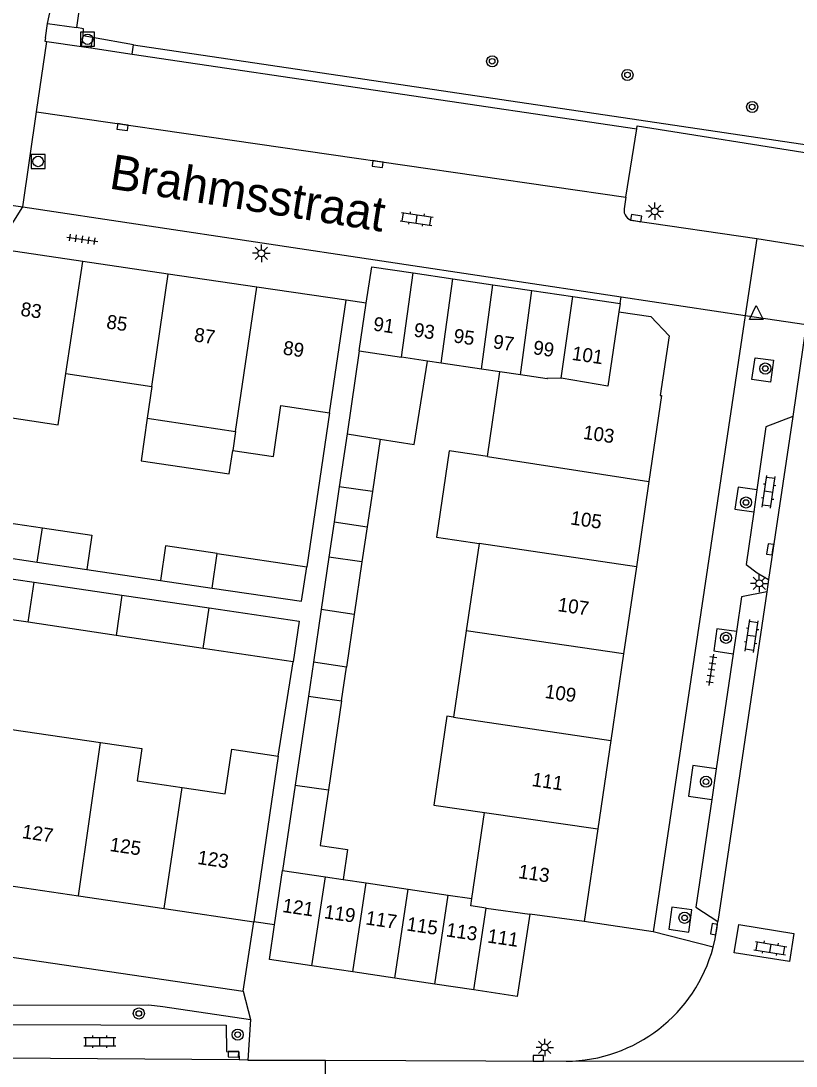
# Model space of a CAD drawing. Extents: x 132999 to 136000, y 398499 to 400501.
# Drawn here: x 134355.2 to 134410.7, y 399288 to 399362.9 of the extents above; entities that cross this region are included whole.
import ezdxf

# ---------------------------------------------------------------- set-up
doc = ezdxf.new("R2010")
doc.units = 0
for name, color, linetype in [('gg-afsc-erfafscheiding', 7, 'Continuous'), ('gg-anno-huisnummerreeks BGT', 7, 'Continuous'), ('gg-anno-openbare ruimte label', 7, 'Continuous'), ('gg-bbg-bijgebouw', 7, 'Continuous'), ('gg-bbg-gedigitaliseerde bebouwing', 7, 'Continuous'), ('gg-bbg-gedigitaliseerde bijgebouw', 7, 'Continuous'), ('gg-bbg-hoofdgebouw', 7, 'Continuous'), ('gg-bbg-luifel en loopbrug', 7, 'Continuous'), ('gg-bbg-tussenscheiding', 7, 'Continuous'), ('gg-knt-verharding', 7, 'Continuous'), ('gg-knt-verharding nz', 7, 'Continuous'), ('gt-grn-groengrens', 7, 'Continuous'), ('gt-grn-vlakafsluiter', 7, 'Continuous'), ('gt-grn-weggrens', 7, 'Continuous'), ('gt-symb-boom', 7, 'Continuous'), ('gt-symb-klinker verharding', 7, 'Continuous'), ('gt-symb-kolk', 7, 'Continuous'), ('gt-symb-lichtmast', 7, 'Continuous'), ('gt-symb-rioolschacht', 7, 'Continuous'), ('gt-symb-tegel verharding', 7, 'Continuous'), ('gt-symb-waterafsluiter', 7, 'Continuous')]:
    doc.layers.add(name, color=color, linetype=linetype)

# ---------------------------------------------------------------- blocks, each defined once
blk = doc.blocks.new('gt0-RS')
at = {"layer": 'gt-symb-rioolschacht'}
blk.add_lwpolyline([(-0.5, -0.5), (0.5, -0.5), (0.5, 0.5), (-0.5, 0.5)], close=True, dxfattribs=at)
blk.add_circle((0, 0), 0.375, dxfattribs=at)
blk = doc.blocks.new('gt0-KOLK')
at = {"layer": 'gt-symb-kolk'}
blk.add_lwpolyline([(0, 0), (0.375, 0), (0.375, 0.4), (-0.375, 0.4), (-0.375, 0), (0, 0)], dxfattribs=at)
blk = doc.blocks.new('gt0-TEG1')
at = {"layer": 'gt-symb-tegel verharding'}
for p, q in [((-1.125, 0), (1.125, 0)), ((-0.9, -0.25), (-0.9, 0.25)), ((-0.45, -0.25), (-0.45, 0.25)), ((0, -0.25), (0, 0.25)), ((0.45, -0.25), (0.45, 0.25)), ((0.9, -0.25), (0.9, 0.25))]:
    blk.add_line(p, q, dxfattribs=at)
blk = doc.blocks.new('gt0-LMAST')
at = {"layer": 'gt-symb-lichtmast'}
for p, q in [((-0.182, 0.173), (-0.447, 0.438)), ((-0.005, 0.246), (-0.005, 0.621)), ((0.172, 0.173), (0.437, 0.438)), ((-0.255, -0.004), (-0.63, -0.004)), ((-0.182, -0.181), (-0.447, -0.446)), ((-0.005, -0.254), (-0.005, -0.629)), ((0.437, -0.446), (0.172, -0.181)), ((0.245, -0.004), (0.62, -0.004))]:
    blk.add_line(p, q, dxfattribs=at)
blk.add_circle((-0.005, -0.004), 0.25, dxfattribs=at)
blk = doc.blocks.new('gt0-KL1')
at = {"layer": 'gt-symb-klinker verharding'}
for p, q in [((-1.15, 0.3), (1.15, 0.3)), ((-1, -0.3), (-1, 0.3)), ((-0.5, 0.3), (-0.5, 0.45)), ((0, -0.3), (0, 0.3)), ((0.5, 0.3), (0.5, 0.45)), ((1, -0.3), (1, 0.3)), ((-1.15, -0.3), (1.15, -0.3)), ((-0.5, -0.45), (-0.5, -0.3)), ((0.5, -0.45), (0.5, -0.3))]:
    blk.add_line(p, q, dxfattribs=at)
blk = doc.blocks.new('gt0-BOOM')
at = {"layer": 'gt-symb-boom'}
for radius in [0.4, 0.2]:
    blk.add_circle((0, 0), radius, dxfattribs=at)
blk = doc.blocks.new('gt0-WAFSL')
at = {"layer": 'gt-symb-waterafsluiter'}
for p, q in [((-0.5, -0.333), (0, 0.667)), ((0, 0.667), (0.5, -0.333)), ((0.5, -0.333), (-0.5, -0.333))]:
    blk.add_line(p, q, dxfattribs=at)

msp = doc.modelspace()

# ---------------------------------------------------------------- linework, layer by layer
at = {"layer": 'gg-afsc-erfafscheiding'}
for p, q in [((134377.28, 399334.825), (134375.65, 399323.781)), ((134359.883, 399323.582), (134365.163, 399322.802)), ((134373.61, 399310.216), (134374.673, 399316.967))]:
    msp.add_line(p, q, dxfattribs=at)
at = {"layer": 'gg-bbg-bijgebouw'}
for p, q in [((134383.291, 399344.84), (134386.12, 399344.422)), ((134386.12, 399344.422), (134389, 399343.997)), ((134389, 399343.997), (134391.784, 399343.586)), ((134391.784, 399343.586), (134394.745, 399343.148)), ((134394.745, 399343.148), (134398.12, 399342.65)), ((134398.12, 399342.65), (134398.032, 399342.052)), ((134376.025, 399295.178), (134372.98, 399295.63)), ((134378.962, 399294.741), (134376.025, 399295.178)), ((134381.973, 399294.294), (134378.962, 399294.741)), ((134384.833, 399293.869), (134381.973, 399294.294)), ((134387.642, 399293.452), (134384.833, 399293.869))]:
    msp.add_line(p, q, dxfattribs=at)
for points in [[(134379.924, 399342.665), (134380.31, 399345.28), (134383.291, 399344.84)], [(134391.64, 399298.89), (134390.75, 399292.99), (134387.642, 399293.452)]]:
    msp.add_lwpolyline(points, dxfattribs=at)
at = {"layer": 'gg-bbg-gedigitaliseerde bebouwing'}
for p, q in [((134377.28, 399334.825), (134378.47, 399342.88)), ((134358.37, 399337.623), (134364.546, 399336.709)), ((134388.608, 399331.679), (134389.505, 399337.761)), ((134364.546, 399336.709), (134364.216, 399334.422)), ((134373.804, 399335.339), (134377.28, 399334.825)), ((134364.216, 399334.422), (134370.543, 399333.487)), ((134370.543, 399333.487), (134370.341, 399332.117)), ((134388.01, 399325.455), (134387.086, 399319.196)), ((134387.536, 399325.525), (134388.01, 399325.455)), ((134387.086, 399319.196), (134386.17, 399312.993)), ((134373.61, 399310.216), (134371.86, 399298.34)), ((134387.484, 399299.999), (134388.393, 399306.163))]:
    msp.add_line(p, q, dxfattribs=at)
for points in [[(134352.209, 399338.535), (134351.669, 399334.875), (134357.83, 399333.963), (134358.37, 399337.623)], [(134370.341, 399332.117), (134373.265, 399331.685), (134373.804, 399335.339)], [(134388.608, 399331.679), (134385.876, 399332.083), (134384.964, 399325.905), (134387.536, 399325.525)], [(134386.17, 399312.993), (134385.696, 399313.063), (134384.756, 399306.699), (134388.393, 399306.163)], [(134354.124, 399309.535), (134354.505, 399312.119), (134360.869, 399311.181)], [(134360.869, 399311.181), (134363.819, 399310.746), (134363.479, 399308.438), (134366.727, 399307.959)], [(134366.727, 399307.959), (134369.812, 399307.505), (134370.283, 399310.705), (134373.61, 399310.216)]]:
    msp.add_lwpolyline(points, dxfattribs=at)
at = {"layer": 'gg-bbg-gedigitaliseerde bijgebouw'}
for p, q in [((134379.419, 399339.251), (134379.924, 399342.665)), ((134379.419, 399339.251), (134378.541, 399333.3)), ((134385.291, 399338.383), (134384.304, 399338.529)), ((134388.177, 399337.957), (134385.291, 399338.383)), ((134389.505, 399337.761), (134388.177, 399337.957)), ((134378.541, 399333.3), (134377.983, 399329.518)), ((134380.912, 399332.927), (134380.357, 399329.168)), ((134380.357, 399329.168), (134377.983, 399329.518)), ((134350.575, 399327.483), (134356.696, 399326.579)), ((134350.21, 399325.01), (134356.322, 399324.107)), ((134369.226, 399324.729), (134375.65, 399323.781)), ((134377.239, 399324.479), (134376.684, 399320.717)), ((134379.613, 399324.128), (134377.239, 399324.479)), ((134356.322, 399324.107), (134359.883, 399323.582)), ((134379.613, 399324.128), (134379.058, 399320.369)), ((134349.997, 399323.569), (134356.105, 399322.675)), ((134356.105, 399322.675), (134362.392, 399321.754)), ((134365.163, 399322.802), (134368.861, 399322.256)), ((134362.392, 399321.754), (134368.65, 399320.838)), ((134355.669, 399319.799), (134349.574, 399320.707)), ((134376.684, 399320.717), (134376.126, 399316.939)), ((134379.058, 399320.369), (134378.5, 399316.588)), ((134361.975, 399318.859), (134355.669, 399319.799)), ((134368.216, 399317.929), (134361.975, 399318.859)), ((134374.673, 399316.967), (134368.216, 399317.929)), ((134378.5, 399316.588), (134376.126, 399316.939)), ((134375.768, 399314.512), (134374.826, 399308.131)), ((134375.768, 399314.512), (134378.142, 399314.161)), ((134378.142, 399314.161), (134377.201, 399307.786)), ((134374.826, 399308.131), (134373.92, 399301.999)), ((134373.348, 399298.12), (134373.92, 399301.999)), ((134378.255, 399301.36), (134379.923, 399301.114)), ((134379.923, 399301.114), (134382.935, 399300.67)), ((134382.935, 399300.67), (134385.795, 399300.248)), ((134385.795, 399300.248), (134387.484, 399299.999)), ((134372.98, 399295.63), (134373.348, 399298.12))]:
    msp.add_line(p, q, dxfattribs=at)
for points in [[(134380.912, 399332.927), (134383.362, 399332.542), (134384.304, 399338.529)], [(134356.696, 399326.579), (134360.248, 399326.055), (134359.883, 399323.582)], [(134369.226, 399324.729), (134365.528, 399325.275), (134365.163, 399322.802)], [(134368.861, 399322.256), (134375.285, 399321.307), (134375.65, 399323.781)], [(134368.65, 399320.838), (134375.109, 399319.892), (134374.673, 399316.967)], [(134377.201, 399307.786), (134376.613, 399303.806), (134378.574, 399303.516), (134378.255, 399301.36)]]:
    msp.add_lwpolyline(points, dxfattribs=at)
at = {"layer": 'gg-bbg-hoofdgebouw'}
for p, q in [((134359.589, 399345.668), (134353.398, 399346.582)), ((134365.707, 399344.765), (134359.589, 399345.668)), ((134372.083, 399343.823), (134365.707, 399344.765)), ((134378.47, 399342.88), (134372.083, 399343.823)), ((134401.1, 399336.05), (134400.192, 399329.89)), ((134400.192, 399329.89), (134399.291, 399323.782)), ((134399.291, 399323.782), (134398.37, 399317.539)), ((134398.37, 399317.539), (134397.455, 399311.336)), ((134397.455, 399311.336), (134396.519, 399304.985)), ((134396.519, 399304.985), (134395.54, 399298.35)), ((134352.929, 399301.134), (134359.286, 399300.195)), ((134359.286, 399300.195), (134365.432, 399299.289)), ((134365.432, 399299.289), (134371.86, 399298.34)), ((134395.54, 399298.35), (134391.64, 399298.89))]:
    msp.add_line(p, q, dxfattribs=at)
msp.add_lwpolyline([(134398.032, 399342.052), (134400.338, 399341.712), (134401.647, 399340.326), (134401.001, 399336.065), (134401.1, 399336.05)], dxfattribs=at)
at = {"layer": 'gg-bbg-luifel en loopbrug'}
for p, q in [((134377.983, 399329.518), (134377.612, 399327.004)), ((134380.357, 399329.168), (134379.986, 399326.654)), ((134377.612, 399327.004), (134377.239, 399324.479)), ((134377.612, 399327.004), (134379.986, 399326.654)), ((134379.986, 399326.654), (134379.613, 399324.128)), ((134376.126, 399316.939), (134375.768, 399314.512)), ((134378.142, 399314.161), (134378.5, 399316.588))]:
    msp.add_line(p, q, dxfattribs=at)
msp.add_lwpolyline([(134364.216, 399334.422), (134363.766, 399331.374), (134370.093, 399330.44), (134370.341, 399332.117)], dxfattribs=at)
at = {"layer": 'gg-bbg-tussenscheiding'}
for p, q in [((134358.37, 399337.623), (134359.589, 399345.668)), ((134364.546, 399336.709), (134365.707, 399344.765)), ((134382.448, 399338.804), (134383.291, 399344.84)), ((134385.291, 399338.383), (134386.12, 399344.422)), ((134388.177, 399337.957), (134389, 399343.997)), ((134370.543, 399333.487), (134372.083, 399343.823)), ((134390.969, 399337.545), (134391.784, 399343.586)), ((134393.888, 399337.305), (134394.745, 399343.148)), ((134379.419, 399339.251), (134382.448, 399338.804)), ((134384.304, 399338.529), (134382.448, 399338.804)), ((134390.969, 399337.545), (134389.505, 399337.761)), ((134392.898, 399337.26), (134390.969, 399337.545)), ((134378.541, 399333.3), (134380.912, 399332.927)), ((134388.608, 399331.679), (134400.192, 399329.89)), ((134356.322, 399324.107), (134356.696, 399326.579)), ((134399.291, 399323.782), (134388.01, 399325.455)), ((134368.861, 399322.256), (134369.226, 399324.729)), ((134355.669, 399319.799), (134356.105, 399322.675)), ((134362.392, 399321.754), (134361.975, 399318.859)), ((134368.216, 399317.929), (134368.65, 399320.838)), ((134379.058, 399320.369), (134376.684, 399320.717)), ((134398.37, 399317.539), (134387.086, 399319.196)), ((134386.17, 399312.993), (134397.455, 399311.336)), ((134359.286, 399300.195), (134360.869, 399311.181)), ((134365.432, 399299.289), (134366.727, 399307.959)), ((134374.826, 399308.131), (134377.201, 399307.786)), ((134388.393, 399306.163), (134396.519, 399304.985)), ((134373.92, 399301.999), (134376.993, 399301.546)), ((134376.025, 399295.178), (134376.993, 399301.546)), ((134376.993, 399301.546), (134378.255, 399301.36)), ((134378.962, 399294.741), (134379.923, 399301.114)), ((134381.973, 399294.294), (134382.935, 399300.67)), ((134384.833, 399293.869), (134385.795, 399300.248)), ((134387.642, 399293.452), (134388.527, 399299.321)), ((134388.527, 399299.321), (134391.64, 399298.89))]:
    msp.add_line(p, q, dxfattribs=at)
for points in [[(134398.032, 399342.052), (134397.25, 399336.72), (134393.888, 399337.305)], [(134392.898, 399337.26), (134392.909, 399337.332), (134393.888, 399337.305)], [(134388.527, 399299.321), (134387.407, 399299.476), (134387.484, 399299.999)]]:
    msp.add_lwpolyline(points, dxfattribs=at)
at = {"layer": 'gg-knt-verharding'}
for p, q in [((134360.453, 399371.624), (134359.137, 399362.424)), ((134356.914, 399361.698), (134357.056, 399362.716)), ((134357.056, 399362.716), (134359.137, 399362.424)), ((134356.283, 399356.39), (134357.01, 399361.44)), ((134357.01, 399361.44), (134359.51, 399361.07)), ((134359.51, 399361.07), (134360.177, 399360.971)), ((134360.177, 399360.971), (134363.139, 399360.532)), ((134363.139, 399360.532), (134399.317, 399355.171)), ((134355.302, 399349.573), (134356.283, 399356.39)), ((134398.543, 399350.265), (134399.317, 399355.171)), ((134398.543, 399350.265), (134398.414, 399349.449)), ((134355.302, 399349.573), (134398.192, 399343.131)), ((134399.048, 399348.591), (134407.92, 399347.31)), ((134407.92, 399347.31), (134407.095, 399341.794)), ((134398.192, 399343.131), (134407.095, 399341.794)), ((134379.924, 399342.665), (134378.47, 399342.88)), ((134407.095, 399341.794), (134400.49, 399297.61)), ((134411.474, 399341.147), (134410.498, 399334.55)), ((134410.498, 399334.55), (134408.768, 399322.859)), ((134407.937, 399329.306), (134407.71, 399327.719)), ((134408.768, 399322.859), (134408.639, 399321.989)), ((134408.639, 399321.989), (134405.139, 399298.343)), ((134406.464, 399319.138), (134406.231, 399317.549)), ((134406.231, 399317.549), (134405.018, 399309.287)), ((134405.018, 399309.287), (134404.695, 399307.093)), ((134371.086, 399293.357), (134371.86, 399298.34)), ((134373.348, 399298.12), (134371.86, 399298.34)), ((134400.49, 399297.61), (134395.54, 399298.35)), ((134371.628, 399291.334), (134371.416, 399288.426)), ((134371.416, 399288.426), (134370.803, 399288.448)), ((134371.416, 399288.426), (134377.005, 399288.408)), ((134377.005, 399288.408), (134394.25, 399288.34))]:
    msp.add_line(p, q, dxfattribs=at)
for points in [[(134356.914, 399361.698), (134356.878, 399361.46), (134357.01, 399361.44)], [(134399.317, 399355.171), (134399.35, 399355.38), (134412.267, 399353.339)], [(134407.571, 399337.193), (134407.809, 399338.761), (134409.122, 399338.594), (134408.91, 399337.008), (134407.571, 399337.193)], [(134410.498, 399334.55), (134408.582, 399333.821), (134407.937, 399329.306)], [(134407.937, 399329.306), (134406.59, 399329.498), (134406.353, 399327.913), (134407.71, 399327.719)], [(134407.71, 399327.719), (134407.169, 399323.935), (134407.96, 399323.358), (134408.768, 399322.859)], [(134408.639, 399321.989), (134406.83, 399321.629), (134406.464, 399319.138)], [(134406.464, 399319.138), (134405.066, 399319.343), (134404.843, 399317.753), (134406.231, 399317.549)], [(134405.018, 399309.287), (134403.34, 399309.533), (134403.019, 399307.339), (134404.695, 399307.093)], [(134404.695, 399307.093), (134403.562, 399299.374), (134405.139, 399298.343)], [(134308.341, 399302.605), (134326.32, 399299.969), (134344.578, 399297.25), (134371.086, 399293.357)], [(134401.61, 399297.794), (134403.057, 399297.601), (134403.267, 399299.18), (134401.837, 399299.37), (134401.61, 399297.794)], [(134404.796, 399296.508), (134404.939, 399297.112), (134405.139, 399298.343)], [(134406.31, 399296.12), (134406.64, 399298.14), (134410.59, 399297.49), (134410.26, 399295.48), (134406.31, 399296.12)], [(134350.635, 399288.527), (134350.66, 399292.362), (134364.33, 399292.369), (134365.333, 399292.266), (134371.628, 399291.334)], [(134351.835, 399288.538), (134351.875, 399290.983), (134369.875, 399290.927), (134369.894, 399289.047), (134370.79, 399289.02), (134370.803, 399288.448)]]:
    msp.add_lwpolyline(points, dxfattribs=at)
for centre, radius, start, end in [((134399.152, 399349.331), 0.748, 170.93855, 261.9849), ((134394.166, 399299.341), 11.001, 270.43912, 345.07728)]:
    msp.add_arc(centre, radius, start, end, dxfattribs=at)
at = {"layer": 'gg-knt-verharding nz'}
for p, q in [((134356.283, 399356.39), (134398.543, 399350.265)), ((134394.25, 399288.34), (134421.188, 399288.386))]:
    msp.add_line(p, q, dxfattribs=at)
msp.add_lwpolyline([(134370.803, 399288.448), (134353.879, 399288.555), (134351.835, 399288.538)], dxfattribs=at)
at = {"layer": 'gt-grn-groengrens'}
for p, q in [((134359.51, 399361.07), (134359.623, 399361.832)), ((134360.288, 399361.714), (134359.623, 399361.832)), ((134360.288, 399361.714), (134360.177, 399360.971)), ((134363.237, 399361.193), (134360.288, 399361.714)), ((134363.139, 399360.532), (134363.237, 399361.193)), ((134363.237, 399361.193), (134412.352, 399353.915))]:
    msp.add_line(p, q, dxfattribs=at)
msp.add_lwpolyline([(134359.623, 399361.832), (134359.645, 399362.352), (134359.137, 399362.424)], dxfattribs=at)
at = {"layer": 'gt-grn-vlakafsluiter'}
msp.add_line((134398.12, 399342.65), (134398.192, 399343.131), dxfattribs=at)
at = {"layer": 'gt-grn-weggrens'}
for p, q in [((134357.056, 399362.716), (134357.483, 399364.624)), ((134353.276, 399349.877), (134355.302, 399349.573)), ((134353.398, 399346.582), (134355.302, 399349.573)), ((134407.92, 399347.31), (134412.285, 399346.626)), ((134407.095, 399341.794), (134411.474, 399341.147)), ((134404.796, 399296.508), (134400.49, 399297.61)), ((134371.086, 399293.357), (134371.628, 399291.334)), ((134377, 399286.99), (134377.005, 399288.408))]:
    msp.add_line(p, q, dxfattribs=at)

# ---------------------------------------------------------------- block references
at = {"layer": 'gt-symb-boom'}
for p in [(134388.949, 399360.014), (134398.653, 399359.037), (134407.595, 399356.74), (134408.537, 399337.99), (134407.153, 399328.389), (134405.719, 399318.686), (134404.283, 399308.373), (134402.746, 399298.619), (134363.612, 399291.761), (134370.702, 399290.245)]:
    msp.add_blockref('gt0-BOOM', p, dxfattribs=at)
at = {"layer": 'gt-symb-klinker verharding'}
for p, rotation in [((134383.532, 399348.709), -8.45426172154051), ((134408.779, 399329.153), 81.54573827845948), ((134407.552, 399318.822), 81.48906580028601), ((134408.908, 399296.437), -9.321060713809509)]:
    msp.add_blockref('gt0-KL1', p, dxfattribs=dict(at, rotation=rotation))
msp.add_blockref('gt0-KL1', (134360.812, 399289.74), dxfattribs=at)
at = {"layer": 'gt-symb-kolk'}
for p, rotation in [((134362.472, 399355.493), 171.7807907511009), ((134380.761, 399352.84), 171.65913313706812), ((134399.24, 399348.575), -9.905079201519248), ((134409.082, 399325), 81.48906580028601), ((134405.053, 399297.774), 81.37577126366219), ((134370.396, 399289.036), 178.70868237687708), ((134392.264, 399288.346), -0.11459140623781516)]:
    msp.add_blockref('gt0-KOLK', p, dxfattribs=dict(at, rotation=rotation))
at = {"layer": 'gt-symb-lichtmast'}
for p in [(134400.607, 399349.27), (134372.402, 399346.255), (134408.112, 399322.595), (134392.725, 399289.333)]:
    msp.add_blockref('gt0-LMAST', p, dxfattribs=at)
at = {"layer": 'gt-symb-rioolschacht'}
for p in [(134359.931, 399361.59), (134356.387, 399352.833)]:
    msp.add_blockref('gt0-RS', p, dxfattribs=at)
at = {"layer": 'gt-symb-tegel verharding'}
for p, rotation in [((134359.558, 399347.251), -8.397572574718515), ((134404.68, 399316.395), 81.48906580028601)]:
    msp.add_blockref('gt0-TEG1', p, dxfattribs=dict(at, rotation=rotation))
at = {"layer": 'gt-symb-waterafsluiter'}
msp.add_blockref('gt0-WAFSL', (134407.892, 399341.849), dxfattribs=at)

# ---------------------------------------------------------------- texts
at = {"layer": 'gg-anno-huisnummerreeks BGT'}
for s, p in [('83', (134355.085, 399341.783)), ('85', (134361.24, 399340.875)), ('91', (134380.374, 399340.721)), ('87', (134367.527, 399339.946)), ('93', (134383.279, 399340.292)), ('95', (134386.134, 399339.87)), ('97', (134388.966, 399339.452)), ('89', (134373.904, 399339.004)), ('99', (134391.838, 399339.028)), ('101', (134394.622, 399338.617)), ('103', (134395.422, 399332.954)), ('105', (134394.518, 399326.822)), ('107', (134393.601, 399320.606)), ('109', (134392.684, 399314.387)), ('111', (134391.752, 399308.07)), ('127', (134355.188, 399304.338)), ('125', (134361.479, 399303.409)), ('123', (134367.767, 399302.482)), ('113', (134390.779, 399301.473)), ('121', (134373.864, 399299.036)), ('119', (134376.855, 399298.591)), ('117', (134379.829, 399298.149)), ('115', (134382.765, 399297.713)), ('113', (134385.599, 399297.292)), ('111', (134388.558, 399296.853))]:
    msp.add_text(s, height=1, rotation=351.6, dxfattribs=at).set_placement(p)
at = {"layer": 'gg-anno-openbare ruimte label'}
msp.add_text('Brahmsstraat', height=2.5, rotation=351, dxfattribs=at).set_placement((134361.413, 399350.904))

doc.saveas('drawing.dxf')
